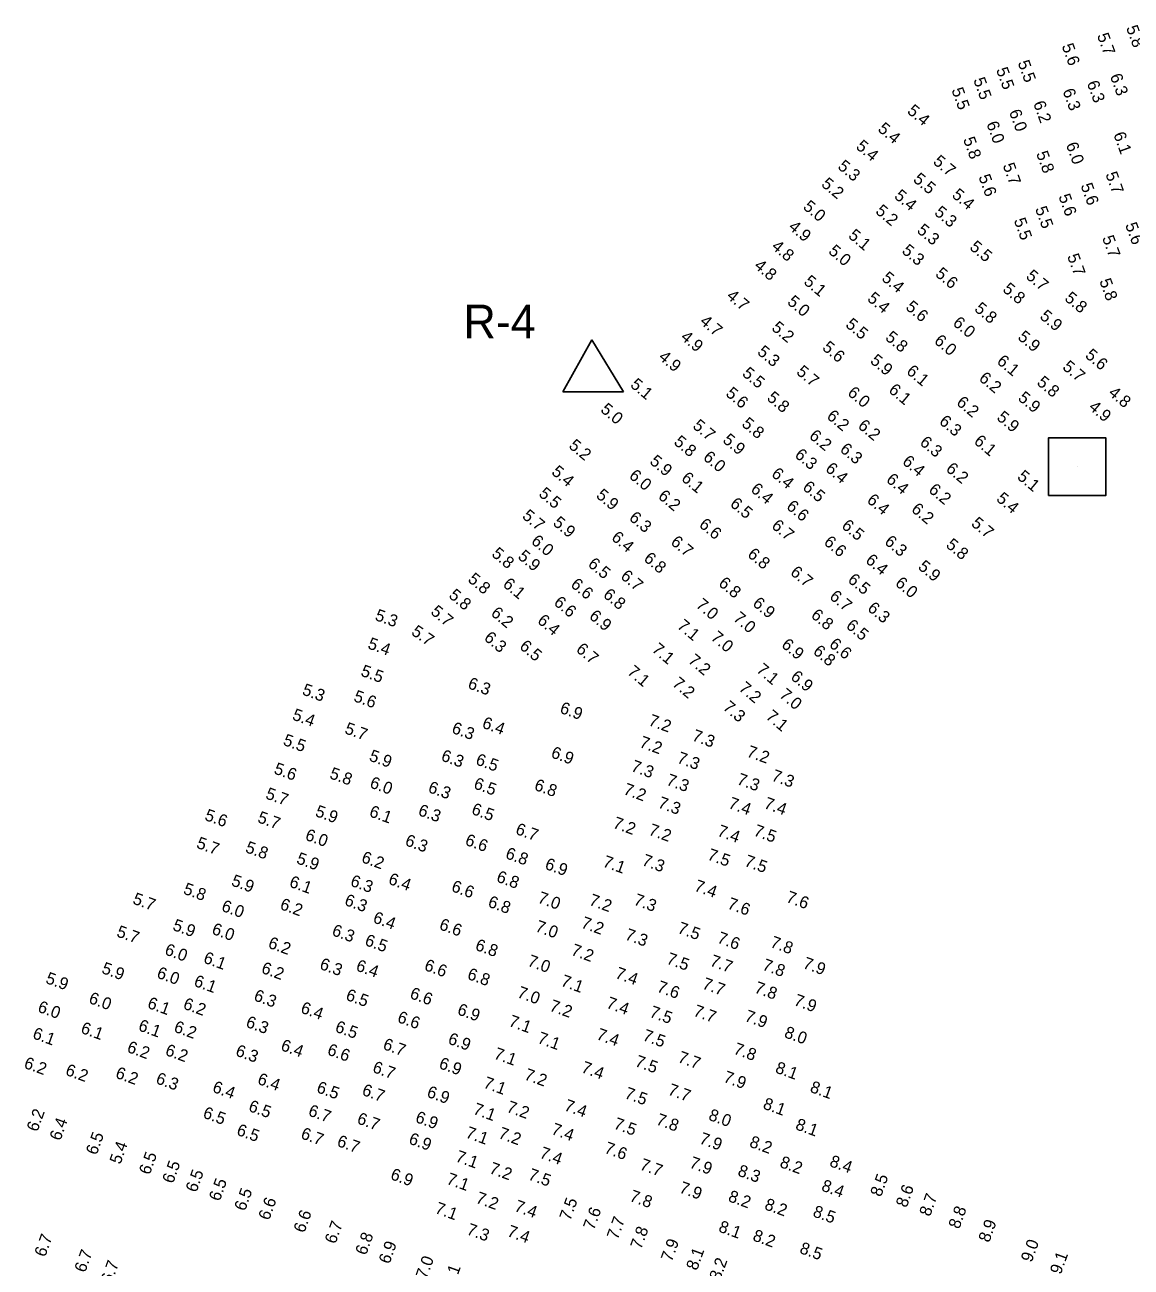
# Model space of a CAD drawing. Extents: x 1023796 to 1112670, y 656573 to 837340.
# Drawn here: x 1025299 to 1025760, y 824633 to 825151 of the extents above; entities that cross this region are included whole.
import ezdxf

# ---------------------------------------------------------------- set-up
doc = ezdxf.new("R2010")
doc.units = 0
for name, color, linetype in [('Default', 7, 'Continuous'), ('V-CHAN-NAID', 7, 'Continuous'), ('V-TOPO-SOUN', 7, 'Continuous')]:
    doc.layers.add(name, color=color, linetype=linetype)

# ---------------------------------------------------------------- blocks, each defined once
blk = doc.blocks.new('POINT_DISPLAY')
at = {"layer": 'Default'}
blk.add_line((0, 0), (0, 0), dxfattribs=at)

msp = doc.modelspace()

# ---------------------------------------------------------------- linework, layer by layer
at = {"layer": 'V-CHAN-NAID'}
for p, q in [((1025535.14, 825019.87), (1025523.14, 824998.27)), ((1025535.14, 825019.87), (1025548.34, 824998.27)), ((1025523.14, 824998.27), (1025548.34, 824998.27))]:
    msp.add_line(p, q, dxfattribs=at)
msp.add_lwpolyline([(1025725.53, 824955.06), (1025749.53, 824955.06), (1025749.53, 824979.06), (1025725.53, 824979.06)], close=True, dxfattribs=at)

# ---------------------------------------------------------------- block references
at = {"layer": 'V-CHAN-NAID', "xscale": 3.2808398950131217, "yscale": 3.2808398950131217, "rotation": 169.99999999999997}
msp.add_blockref('POINT_DISPLAY', (1025737.53, 824967.06), dxfattribs=at)

# ---------------------------------------------------------------- texts
at = {"layer": 'V-CHAN-NAID'}
msp.add_text('R-4', height=14, dxfattribs=at).set_placement((1025481.63, 825020.6))
at = {"layer": 'V-TOPO-SOUN'}
for s, rotation, p in [('5.7', 290, (1025745.73, 825146.84)), ('5.8', 290, (1025757.87, 825150.05)), ('5.6', 290, (1025731.01, 825142.49)), ('5.5', 290, (1025703.66, 825132.53)), ('5.5', 290, (1025712.66, 825135.49)), ('5.5', 290, (1025694.16, 825128.32)), ('6.3', 290, (1025741.49, 825127.01)), ('6.3', 290, (1025751.12, 825129.93)), ('5.5', 290, (1025685.06, 825124.1)), ('6.3', 290, (1025731.38, 825123.72)), ('5.4', 320, (1025666.32, 825114.74)), ('6.2', 290, (1025719.12, 825118.55)), ('6.0', 290, (1025709.05, 825115)), ('5.4', 320, (1025654.07, 825107.25)), ('6.0', 290, (1025699.62, 825110.05)), ('6.1', 290, (1025752.56, 825105.6)), ('5.4', 320, (1025644.94, 825099.97)), ('5.8', 290, (1025689.9, 825103.54)), ('6.0', 290, (1025732.77, 825101.33)), ('5.7', 320, (1025677.11, 825093.65)), ('5.8', 290, (1025720.37, 825097.64)), ('5.3', 320, (1025637.35, 825091.61)), ('5.7', 290, (1025706.42, 825092.7)), ('5.2', 320, (1025630.51, 825084.27)), ('5.5', 320, (1025668.8, 825086.26)), ('5.6', 290, (1025696.31, 825087.92)), ('5.6', 290, (1025738.9, 825084.29)), ('5.7', 290, (1025749.27, 825089)), ('5.4', 320, (1025660.91, 825079.3)), ('5.4', 320, (1025684.97, 825079.72)), ('5.6', 290, (1025729.67, 825079.76)), ('5.0', 320, (1025622.91, 825074.79)), ('5.2', 320, (1025653.1, 825073.01)), ('5.3', 320, (1025677.64, 825072.43)), ('5.5', 290, (1025719.92, 825074.58)), ('5.5', 290, (1025711.05, 825069.77)), ('4.9', 320, (1025616.84, 825066.41)), ('5.1', 320, (1025641.76, 825062.79)), ('5.3', 320, (1025670.37, 825064.99)), ('5.6', 290, (1025757.48, 825067.86)), ('4.8', 320, (1025609.75, 825058.24)), ('5.0', 320, (1025633.49, 825056.29)), ('5.3', 320, (1025664.09, 825056.47)), ('5.5', 320, (1025692.35, 825057.97)), ('5.7', 290, (1025747.86, 825062.45)), ('5.7', 290, (1025733.3, 825054.84)), ('4.8', 320, (1025602.52, 825050.23)), ('5.6', 320, (1025678.04, 825046.82)), ('5.7', 320, (1025715.82, 825045.88)), ('5.1', 320, (1025623.2, 825043.57)), ('5.4', 320, (1025655.68, 825045.06)), ('5.8', 290, (1025746.71, 825044.5)), ('4.7', 320, (1025591.01, 825037.61)), ('5.4', 320, (1025649.69, 825036.56)), ('5.8', 320, (1025706.12, 825040.44)), ('5.8', 320, (1025731.94, 825036.67)), ('5.0', 320, (1025616.32, 825035.18)), ('5.6', 320, (1025665.67, 825032.98)), ('5.8', 320, (1025694.36, 825032.3)), ('4.7', 320, (1025579.86, 825027)), ('5.5', 320, (1025640.6, 825025.69)), ('6.0', 320, (1025685.33, 825026.38)), ('5.9', 320, (1025721.6, 825029.14)), ('5.2', 320, (1025609.78, 825024.36)), ('5.8', 320, (1025657.19, 825020.3)), ('5.9', 320, (1025712.41, 825020.48)), ('4.9', 320, (1025571.85, 825020.47)), ('5.6', 320, (1025630.91, 825016.1)), ('6.0', 320, (1025677.54, 825018.89)), ('4.9', 320, (1025562.65, 825012.17)), ('5.3', 320, (1025603.81, 825014.29)), ('5.9', 320, (1025650.89, 825010.63)), ('6.1', 320, (1025703.7, 825010.4)), ('5.6', 320, (1025740.52, 825012.9)), ('5.5', 320, (1025597.53, 825005.29)), ('5.7', 320, (1025620.12, 825005.98)), ('6.1', 320, (1025666, 825006.22)), ('5.7', 320, (1025731.07, 825008.01)), ('5.1', 320, (1025550.87, 825000.61)), ('6.2', 320, (1025696.23, 825003.3)), ('5.8', 320, (1025720.38, 825001.57)), ('5.6', 320, (1025590.65, 824996.94)), ('5.8', 320, (1025607.82, 824995.14)), ('6.0', 320, (1025641.45, 824997.24)), ('6.1', 320, (1025658.58, 824998.41)), ('5.9', 320, (1025712.49, 824995.1)), ('4.8', 320, (1025750.21, 824997.22)), ('5.0', 320, (1025538.45, 824990.27)), ('6.2', 320, (1025686.84, 824993.2)), ('4.9', 320, (1025741.98, 824991.31)), ('5.8', 320, (1025597.32, 824984.3)), ('6.2', 320, (1025632.77, 824987.5)), ('6.3', 320, (1025679.63, 824985.3)), ('5.9', 320, (1025703.65, 824986.96)), ('5.7', 320, (1025576.88, 824983.48)), ('6.2', 320, (1025625.44, 824979.26)), ('6.2', 320, (1025645.76, 824983.5)), ('5.2', 320, (1025525.21, 824975.2)), ('5.8', 320, (1025569.02, 824976.74)), ('5.9', 320, (1025589.4, 824977.57)), ('6.3', 320, (1025638.27, 824973.68)), ('6.3', 320, (1025671.56, 824976.55)), ('6.1', 320, (1025694.15, 824977.05)), ('5.9', 320, (1025558.95, 824968.66)), ('6.0', 320, (1025581.23, 824970.34)), ('6.3', 320, (1025619.43, 824971.37)), ('6.4', 320, (1025664.28, 824968.55)), ('5.4', 320, (1025518.01, 824964.27)), ('6.4', 320, (1025609.69, 824963.41)), ('6.4', 320, (1025632.21, 824965.58)), ('6.2', 320, (1025682.47, 824965.56)), ('6.0', 320, (1025550.35, 824962.66)), ('6.1', 320, (1025572.15, 824961.6)), ('6.4', 320, (1025657.56, 824961.06)), ('5.1', 320, (1025712.19, 824962.27)), ('5.5', 320, (1025512.68, 824955.14)), ('5.9', 320, (1025536.62, 824954.51)), ('6.2', 320, (1025562.45, 824954.15)), ('6.4', 320, (1025601.07, 824957.02)), ('6.5', 320, (1025622.69, 824957.86)), ('6.2', 320, (1025675.24, 824956.81)), ('5.4', 320, (1025703.47, 824953.1)), ('6.5', 320, (1025592.46, 824950.95)), ('6.6', 320, (1025615.95, 824949.85)), ('6.4', 320, (1025649.52, 824952.51)), ('6.2', 320, (1025668.03, 824948.68)), ('5.7', 320, (1025505.8, 824945.91)), ('5.9', 320, (1025518.6, 824943.04)), ('6.3', 320, (1025550.35, 824945.13)), ('5.7', 320, (1025693.01, 824942.78)), ('6.6', 320, (1025579.53, 824942.3)), ('6.7', 320, (1025609.78, 824941.8)), ('6.5', 320, (1025638.98, 824941.82)), ('6.0', 320, (1025509.52, 824935.38)), ('6.4', 320, (1025542.98, 824936.9)), ('6.7', 320, (1025567.7, 824935.02)), ('6.6', 320, (1025631.57, 824934.99)), ('6.3', 320, (1025656.87, 824935.17)), ('5.8', 320, (1025682.47, 824933.83)), ('5.8', 320, (1025493.05, 824930.12)), ('5.9', 320, (1025503.99, 824929.04)), ('6.8', 320, (1025556.47, 824928.16)), ('6.8', 320, (1025599.73, 824929.88)), ('6.4', 320, (1025648.94, 824927.41)), ('6.5', 320, (1025533.2, 824925.85)), ('6.7', 320, (1025617.58, 824922.39)), ('5.9', 320, (1025670.85, 824924.75)), ('5.8', 320, (1025483.14, 824919.48)), ('6.1', 320, (1025497.72, 824917.45)), ('6.6', 320, (1025526.01, 824917.33)), ('6.7', 320, (1025546.82, 824920.78)), ('6.8', 320, (1025587.64, 824917.82)), ('6.5', 320, (1025641.54, 824919.29)), ('6.0', 320, (1025661.31, 824917.88)), ('5.8', 320, (1025475.17, 824912.81)), ('6.8', 320, (1025539.54, 824913.04)), ('6.7', 320, (1025633.92, 824912.31)), ('5.7', 320, (1025467.62, 824905.99)), ('6.6', 320, (1025518.96, 824909.82)), ('7.0', 320, (1025578.21, 824908.81)), ('6.9', 320, (1025601.86, 824909.44)), ('6.3', 320, (1025649.76, 824907.42)), ('5.3', 340, (1025444.42, 824903.2)), ('6.2', 320, (1025492.74, 824905.39)), ('6.4', 320, (1025512.11, 824902.26)), ('6.9', 320, (1025533.69, 824904.12)), ('7.0', 320, (1025593.79, 824903.25)), ('6.8', 320, (1025626.2, 824904.53)), ('5.7', 325, (1025459.54, 824897.32)), ('7.1', 320, (1025570.41, 824900.09)), ('6.5', 320, (1025640.82, 824900.17)), ('5.4', 340, (1025441.4, 824891.37)), ('6.3', 320, (1025489.88, 824895.11)), ('6.5', 320, (1025504.66, 824891.53)), ('7.1', 320, (1025559.87, 824890.27)), ('7.0', 320, (1025584.45, 824895.25)), ('6.9', 320, (1025613.87, 824892.19)), ('6.6', 320, (1025633.77, 824892.36)), ('6.7', 320, (1025528.25, 824890.31)), ('7.2', 320, (1025574.99, 824885.66)), ('6.8', 320, (1025627.07, 824889.45)), ('5.5', 340, (1025438.49, 824879.99)), ('7.1', 320, (1025549.6, 824880.92)), ('7.1', 320, (1025603.45, 824881.76)), ('6.3', 340, (1025483.13, 824874.79)), ('7.2', 320, (1025568.37, 824876.03)), ('6.9', 320, (1025617.71, 824878.83)), ('5.3', 340, (1025414.05, 824872.16)), ('5.6', 340, (1025435.5, 824869.41)), ('7.2', 320, (1025596.1, 824874.09)), ('7.0', 320, (1025613.02, 824871.3)), ('6.9', 340, (1025521.49, 824864.55)), ('7.3', 320, (1025589.47, 824866.11)), ('5.4', 340, (1025409.94, 824861.73)), ('7.2', 340, (1025558.46, 824859.35)), ('7.1', 320, (1025607.34, 824862.31)), ('5.7', 340, (1025431.78, 824855.99)), ('6.3', 340, (1025476.41, 824856.19)), ('6.4', 340, (1025489.09, 824858.32)), ('7.3', 340, (1025576.63, 824853.02)), ('5.5', 340, (1025406.11, 824851.15)), ('7.2', 340, (1025554.68, 824850.27)), ('5.9', 340, (1025441.96, 824844.61)), ('6.3', 340, (1025471.98, 824844.67)), ('6.5', 340, (1025486.4, 824843.02)), ('6.9', 340, (1025517.8, 824845.95)), ('7.3', 340, (1025570.36, 824843.71)), ('7.2', 340, (1025599.42, 824846.34)), ('5.6', 340, (1025402.27, 824839.23)), ('7.3', 340, (1025551.18, 824840.28)), ('5.8', 340, (1025425.45, 824837.26)), ('6.0', 340, (1025442.25, 824833.41)), ('6.5', 340, (1025485.55, 824833.03)), ('7.3', 340, (1025565.89, 824834.51)), ('7.3', 340, (1025595.33, 824834.8)), ('7.3', 340, (1025609.76, 824836.33)), ('5.7', 340, (1025398.77, 824828.82)), ('6.3', 340, (1025466.56, 824831.48)), ('6.8', 340, (1025510.82, 824832.44)), ('7.2', 340, (1025548.01, 824830.64)), ('6.5', 340, (1025484.65, 824822.38)), ('7.3', 340, (1025562.39, 824825.02)), ('7.4', 340, (1025591.77, 824824.83)), ('7.4', 340, (1025606.6, 824824.8)), ('5.6', 340, (1025373.41, 824819.86)), ('5.7', 340, (1025395.43, 824818.93)), ('5.9', 340, (1025419.49, 824821.48)), ('6.1', 340, (1025442.02, 824821.39)), ('6.3', 340, (1025462.41, 824821.89)), ('6.7', 340, (1025503.01, 824814.04)), ('7.2', 340, (1025543.63, 824816.61)), ('7.2', 340, (1025558.51, 824813.74)), ('7.4', 340, (1025587.13, 824813.29)), ('7.5', 340, (1025602.28, 824813.39)), ('5.7', 340, (1025369.98, 824808.25)), ('5.8', 340, (1025390.38, 824806.43)), ('6.0', 340, (1025415.31, 824811.61)), ('6.3', 340, (1025456.95, 824809.33)), ('6.6', 340, (1025481.98, 824809.51)), ('5.9', 340, (1025411.66, 824801.8)), ('6.2', 340, (1025438.76, 824802.29)), ('6.8', 340, (1025498.8, 824803.93)), ('7.5', 340, (1025583.02, 824803.37)), ('6.9', 340, (1025515.26, 824799.48)), ('7.1', 340, (1025539.39, 824800.48)), ('7.3', 340, (1025555.72, 824801.06)), ('7.5', 340, (1025598.45, 824800.74)), ('5.9', 340, (1025384.52, 824792.55)), ('6.1', 340, (1025408.67, 824792.06)), ('6.3', 340, (1025434.12, 824792.44)), ('6.4', 340, (1025449.98, 824793.25)), ('6.8', 340, (1025495.05, 824794.18)), ('5.8', 340, (1025364.49, 824789.11)), ('6.6', 340, (1025476.26, 824790.2)), ('7.4', 340, (1025577.55, 824790.38)), ('7.6', 340, (1025615.85, 824785.69)), ('5.7', 340, (1025343.4, 824784.98)), ('6.0', 340, (1025380.4, 824781.99)), ('6.2', 340, (1025404.79, 824782.71)), ('6.3', 340, (1025431.7, 824784.44)), ('6.8', 340, (1025491.5, 824783.72)), ('7.0', 340, (1025512.27, 824785.43)), ('7.2', 340, (1025533.68, 824784.46)), ('7.3', 340, (1025552.3, 824784.57)), ('7.6', 340, (1025591.36, 824782.97)), ('6.4', 340, (1025443.58, 824777.15)), ('5.7', 340, (1025336.65, 824771.32)), ('5.9', 340, (1025360.06, 824773.99)), ('6.0', 340, (1025376.38, 824772.4)), ('6.3', 340, (1025426.45, 824771.82)), ('6.6', 340, (1025471.2, 824774.29)), ('7.0', 340, (1025511.27, 824773.49)), ('7.2', 340, (1025530.36, 824774.99)), ('7.5', 340, (1025570.57, 824772.78)), ('6.2', 340, (1025399.85, 824766.6)), ('6.5', 340, (1025440.16, 824767.7)), ('6.8', 340, (1025486.2, 824765.73)), ('7.3', 340, (1025548.67, 824770.06)), ('7.6', 340, (1025587.1, 824768.69)), ('7.8', 340, (1025609.23, 824766.89)), ('6.0', 340, (1025356.73, 824763.81)), ('6.1', 340, (1025372.89, 824760.38)), ('7.2', 340, (1025526.16, 824763.65)), ('7.5', 340, (1025565.96, 824760)), ('5.9', 340, (1025330.45, 824756.03)), ('6.2', 340, (1025397.01, 824756.14)), ('6.3', 340, (1025421.34, 824757.79)), ('6.4', 340, (1025436.47, 824757.13)), ('6.6', 340, (1025464.96, 824757.29)), ('7.0', 340, (1025508.03, 824759.1)), ('7.7', 340, (1025584.05, 824759.12)), ('7.8', 340, (1025605.93, 824757.42)), ('7.9', 340, (1025622.83, 824758.13)), ('5.9', 340, (1025307.09, 824751.86)), ('6.0', 340, (1025353.43, 824754.11)), ('6.1', 340, (1025368.9, 824750.7)), ('6.8', 340, (1025482.89, 824753.61)), ('7.1', 340, (1025521.9, 824750.77)), ('7.4', 340, (1025544.58, 824753.97)), ('7.7', 340, (1025580.86, 824749.58)), ('6.3', 340, (1025393.88, 824744.66)), ('6.5', 340, (1025432.25, 824744.89)), ('6.6', 340, (1025458.95, 824745.58)), ('7.0', 340, (1025503.72, 824745.96)), ('7.6', 340, (1025561.96, 824748.3)), ('7.8', 340, (1025602.62, 824747.95)), ('6.0', 340, (1025303.79, 824739.92)), ('6.0', 340, (1025325.07, 824743.56)), ('6.1', 340, (1025349.52, 824741.53)), ('6.2', 340, (1025364.44, 824741.2)), ('6.4', 340, (1025413.41, 824739.54)), ('7.2', 340, (1025517.19, 824740.38)), ('7.4', 340, (1025540.88, 824741.57)), ('7.9', 340, (1025619.06, 824742.7)), ('6.6', 340, (1025453.73, 824735.63)), ('6.9', 340, (1025478.72, 824738.83)), ('7.1', 340, (1025500.16, 824733.99)), ('7.5', 340, (1025558.9, 824737.83)), ('7.7', 340, (1025577.17, 824738.26)), ('7.9', 340, (1025598.56, 824736.09)), ('6.1', 340, (1025321.74, 824731.12)), ('6.1', 340, (1025345.72, 824732.17)), ('6.2', 340, (1025360.56, 824731.59)), ('6.3', 340, (1025390.57, 824733.62)), ('6.5', 340, (1025427.78, 824731.63)), ('8.0', 340, (1025615.06, 824729.29)), ('6.1', 340, (1025301.64, 824728.85)), ('6.4', 340, (1025405.12, 824723.92)), ('6.7', 340, (1025447.72, 824724.35)), ('6.9', 340, (1025474.85, 824726.64)), ('7.1', 340, (1025512.18, 824726.94)), ('7.4', 340, (1025536.75, 824728.48)), ('7.5', 340, (1025556.02, 824728.03)), ('6.2', 340, (1025341.02, 824723.15)), ('6.2', 340, (1025356.95, 824721.89)), ('6.3', 340, (1025386.27, 824721.67)), ('6.6', 340, (1025424.51, 824722.09)), ('7.1', 340, (1025493.99, 824720.42)), ('7.7', 340, (1025570.69, 824718.92)), ('7.8', 340, (1025593.92, 824722.43)), ('6.2', 340, (1025298.04, 824716.52)), ('6.2', 340, (1025315.34, 824713.62)), ('6.7', 340, (1025443.39, 824714.76)), ('6.9', 340, (1025471.07, 824716.39)), ('7.4', 340, (1025530.44, 824714.71)), ('7.5', 340, (1025552.82, 824717.23)), ('8.1', 340, (1025611.31, 824714.57)), ('6.2', 340, (1025336.2, 824712.4)), ('6.3', 340, (1025353.04, 824710.09)), ('6.4', 340, (1025395.41, 824709.87)), ('7.1', 340, (1025489.63, 824708.27)), ('7.2', 340, (1025506.66, 824711.71)), ('7.9', 340, (1025589.71, 824710.68)), ('6.4', 340, (1025376.64, 824706.52)), ('6.5', 340, (1025420.05, 824706.38)), ('6.7', 340, (1025438.99, 824705.27)), ('6.9', 340, (1025466.04, 824704.47)), ('7.5', 340, (1025548.49, 824703.92)), ('7.7', 340, (1025566.54, 824705.39)), ('8.1', 340, (1025625.79, 824706.5)), ('6.5', 340, (1025391.67, 824698.55)), ('7.2', 340, (1025499.29, 824698.23)), ('7.4', 340, (1025523.31, 824698.83)), ('8.1', 340, (1025606.18, 824699.55)), ('6.2', 70, (1025304, 824689.48)), ('6.5', 340, (1025372.67, 824695.77)), ('6.7', 340, (1025416.58, 824696.68)), ('6.7', 340, (1025436.92, 824693.37)), ('6.9', 340, (1025461.23, 824693.92)), ('7.1', 340, (1025485.32, 824697.33)), ('7.8', 340, (1025561.6, 824692.95)), ('8.0', 340, (1025583.47, 824694.87)), ('6.4', 70, (1025313.54, 824685.75)), ('6.5', 340, (1025386.71, 824688.62)), ('7.1', 340, (1025482.21, 824687.5)), ('7.2', 340, (1025495.87, 824687.25)), ('7.4', 340, (1025517.93, 824688.96)), ('7.5', 340, (1025543.95, 824691.22)), ('8.1', 340, (1025619.71, 824690.91)), ('6.5', 70, (1025328.67, 824679.8)), ('6.7', 340, (1025413.48, 824687.13)), ('6.7', 340, (1025428.56, 824683.96)), ('6.9', 340, (1025458.48, 824684.96)), ('7.9', 340, (1025579.67, 824685.05)), ('8.2', 340, (1025600.53, 824683.65)), ('5.4', 70, (1025338.57, 824675.92)), ('6.5', 70, (1025350.8, 824671.54)), ('7.1', 340, (1025478.01, 824677.57)), ('7.4', 340, (1025513.06, 824679.07)), ('7.6', 340, (1025540.05, 824681.1)), ('6.5', 70, (1025360.53, 824667.9)), ('7.2', 340, (1025492.08, 824672.64)), ('7.7', 340, (1025554.84, 824674.19)), ('7.9', 340, (1025575.54, 824674.97)), ('8.2', 340, (1025613.18, 824675.19)), ('8.4', 340, (1025633.94, 824675.57)), ('6.5', 70, (1025370.27, 824664.2)), ('6.9', 340, (1025450.85, 824670.13)), ('7.1', 340, (1025474.25, 824668.2)), ('7.5', 340, (1025508.3, 824670.02)), ('8.3', 340, (1025595.63, 824671.62)), ('8.5', 70, (1025655.73, 824662.36)), ('6.5', 70, (1025379.98, 824660.52)), ('6.5', 70, (1025390.55, 824656.45)), ('7.9', 340, (1025571.28, 824664.56)), ('8.4', 340, (1025630.55, 824665.4)), ('8.6', 70, (1025666.4, 824657.88)), ('6.6', 70, (1025400.59, 824652.59)), ('7.2', 340, (1025486.45, 824660.29)), ('7.4', 340, (1025502.55, 824656.87)), ('7.5', 70, (1025526.14, 824652.44)), ('7.8', 340, (1025550.55, 824661.06)), ('8.2', 340, (1025591.67, 824660.95)), ('8.2', 340, (1025606.81, 824657.6)), ('8.7', 70, (1025676.16, 824654.17)), ('6.6', 70, (1025415.26, 824647.33)), ('7.1', 340, (1025469.41, 824656)), ('7.6', 70, (1025536.05, 824648.49)), ('8.5', 340, (1025626.97, 824654.62)), ('8.8', 70, (1025688.33, 824648.96)), ('6.7', 70, (1025428.27, 824642.74)), ('7.3', 340, (1025482.62, 824647.14)), ('7.4', 340, (1025499.51, 824646.4)), ('7.7', 70, (1025545.92, 824644.54)), ('8.1', 340, (1025587.64, 824648.3)), ('8.9', 70, (1025700.83, 824643.34)), ('6.7', 70, (1025307.23, 824637.29)), ('6.8', 70, (1025441.01, 824638.02)), ('7.8', 70, (1025555.71, 824640.48)), ('8.2', 340, (1025601.9, 824644.6)), ('6.7', 70, (1025323.9, 824630.79)), ('6.9', 70, (1025450.78, 824634.36)), ('7.9', 70, (1025568.46, 824635.32)), ('8.1', 70, (1025578.99, 824631.68)), ('8.5', 340, (1025621.46, 824639.33)), ('9.0', 70, (1025718.54, 824635.06)), ('6.7', 70, (1025334.95, 824626.28)), ('7.0', 70, (1025466.26, 824628.15)), ('8.2', 70, (1025588.62, 824627.4)), ('9.1', 70, (1025730.66, 824629.99)), ('7.1', 70, (1025477.42, 824624.62))]:
    msp.add_text(s, height=5, rotation=rotation, dxfattribs=at).set_placement(p)

doc.saveas('drawing.dxf')
